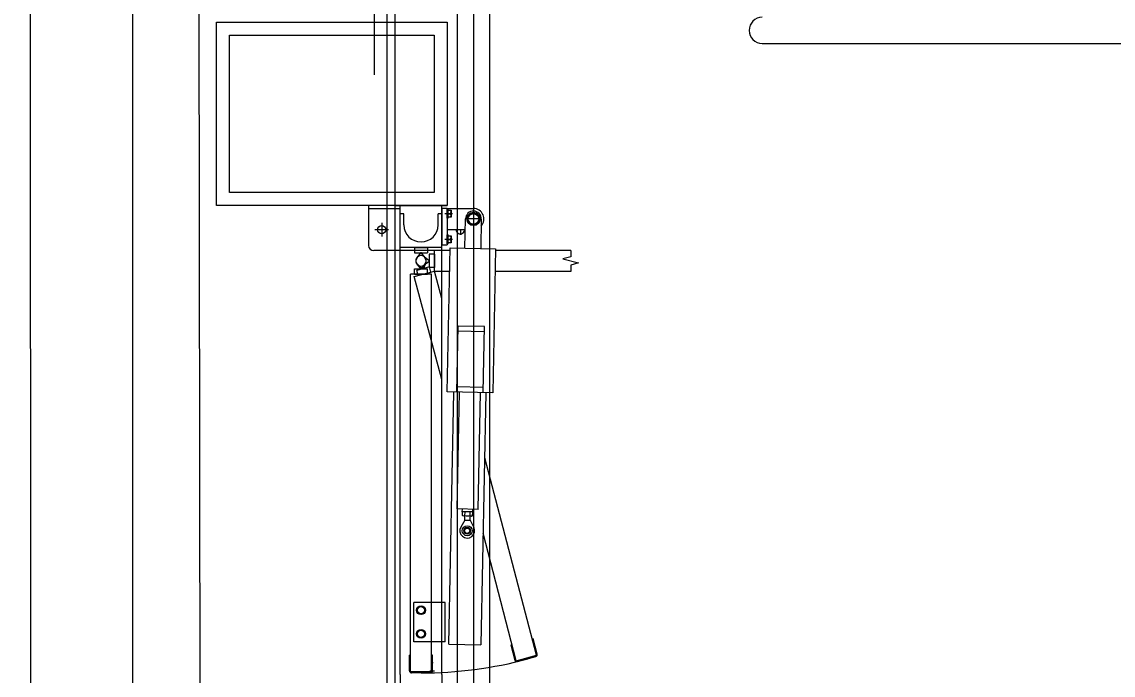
# Model space of a CAD drawing. Extents: x -264205 to -263659, y -1242401 to -1242060.
# Drawn here: x -263795.754 to -263793.673, y -1242208.664 to -1242207.417 of the extents above; entities that cross this region are included whole.
import ezdxf

# ---------------------------------------------------------------- set-up
doc = ezdxf.new("R2010")
doc.units = 0
for name, color, linetype in [('KFA_SO_10-1_PLACHTY', 7, 'Continuous'), ('KFA_SO_10-1_STRECHY', 7, 'Continuous'), ('KFA_SO_10-1_TRIBUNA_C_OBVOD', 7, 'Continuous'), ('OBRUBNIKY_KOMUNIKACIE_PROJEKT', 7, 'Continuous'), ('OSI_STAVBY_KFA', 7, 'Continuous'), ('SITUACIA_DSP_2D', 7, 'Continuous')]:
    doc.layers.add(name, color=color, linetype=linetype)

msp = doc.modelspace()

# ---------------------------------------------------------------- linework, layer by layer
at = {"layer": 'KFA_SO_10-1_PLACHTY'}
msp.add_line((-263794.856, -1242227.181), (-263794.865, -1242196.184), dxfattribs=at)
for points in [[(-263795.396, -1242226.823), (-263795.427, -1242195.892), (-263795.456, -1242167.905), (-263795.427, -1242160.909), (-263795.402, -1242132.887), (-263795.428, -1242101.98)], [(-263794.927, -1242226.983), (-263794.921, -1242199.7), (-263794.865, -1242196.184)]]:
    msp.add_lwpolyline(points, dxfattribs=at)
at = {"layer": 'KFA_SO_10-1_STRECHY'}
msp.add_line((-263795.734, -1242227.196), (-263795.754, -1242101.588), dxfattribs=at)
at = {"layer": 'KFA_SO_10-1_TRIBUNA_C_OBVOD'}
msp.add_lwpolyline([(-263795.284, -1242101.267), (-263795.051, -1242101.819), (-263795.059, -1242226.991), (-263795.286, -1242227.548)], dxfattribs=at)
at = {"layer": 'OBRUBNIKY_KOMUNIKACIE_PROJEKT'}
msp.add_line((-263794.8928, -1242101.3822), (-263794.8928, -1242227.3822), dxfattribs=at)
at = {"layer": 'OSI_STAVBY_KFA'}
msp.add_line((-263795.5428, -1242083.2372), (-263795.5428, -1242246.7072), dxfattribs=at)
at = {"layer": 'SITUACIA_DSP_2D'}
for p, q in [((-263794.8928, -1242101.3822), (-263794.8928, -1242227.3822)), ((-263795.0428, -1242101.7691), (-263795.0428, -1242226.9954)), ((-263795.0819, -1242207.3218), (-263795.0819, -1242207.5184)), ((-263795.3827, -1242207.7679), (-263795.3827, -1242207.4179)), ((-263795.3827, -1242207.4179), (-263794.9427, -1242207.4179)), ((-263794.9427, -1242207.4179), (-263794.9427, -1242207.7679)), ((-263795.3577, -1242207.7429), (-263795.3577, -1242207.4429)), ((-263795.3577, -1242207.4429), (-263794.9677, -1242207.4429)), ((-263794.9677, -1242207.4429), (-263794.9677, -1242207.7429)), ((-263794.3419, -1242207.4587), (-263792.0227, -1242207.4587)), ((-263794.9677, -1242207.7429), (-263795.3577, -1242207.7429)), ((-263794.9427, -1242207.7679), (-263795.3827, -1242207.7679)), ((-263795.0927, -1242207.7679), (-263795.0927, -1242207.8439)), ((-263795.0327, -1242207.7739), (-263795.0927, -1242207.7739)), ((-263795.0427, -1242207.7679), (-263794.9427, -1242207.7679)), ((-263795.0327, -1242208.6624), (-263795.0327, -1242207.7679)), ((-263794.9527, -1242208.6624), (-263794.9527, -1242207.7679)), ((-263794.9527, -1242207.7729), (-263794.9427, -1242207.7729)), ((-263794.9527, -1242207.7729), (-263794.9527, -1242207.8429)), ((-263794.9427, -1242207.7729), (-263794.9427, -1242207.8429)), ((-263794.9427, -1242207.7734), (-263794.8927, -1242207.7734)), ((-263794.9427, -1242207.7918), (-263794.9427, -1242207.775)), ((-263794.941, -1242207.775), (-263794.9427, -1242207.775)), ((-263794.941, -1242207.7918), (-263794.941, -1242207.775)), ((-263794.941, -1242207.7902), (-263794.941, -1242207.7766)), ((-263794.941, -1242207.7766), (-263794.9355, -1242207.7766)), ((-263794.9355, -1242207.7766), (-263794.9355, -1242207.7902)), ((-263794.8927, -1242207.7778), (-263794.8927, -1242207.809)), ((-263795.0252, -1242207.7839), (-263795.0327, -1242207.7839)), ((-263795.0252, -1242207.8049), (-263795.0252, -1242207.7839)), ((-263794.9602, -1242207.8049), (-263794.9602, -1242207.7839)), ((-263794.9527, -1242207.7839), (-263794.9602, -1242207.7839)), ((-263794.9329, -1242207.7834), (-263794.9472, -1242207.7834)), ((-263794.941, -1242207.7918), (-263794.9427, -1242207.7918)), ((-263794.941, -1242207.7834), (-263794.9364, -1242207.7834)), ((-263794.9355, -1242207.7902), (-263794.941, -1242207.7902)), ((-263794.9089, -1242207.8491), (-263794.9077, -1242207.7931)), ((-263794.8771, -1242207.7934), (-263794.9083, -1242207.7934)), ((-263794.8986, -1242207.7832), (-263794.9045, -1242207.7934)), ((-263794.9045, -1242207.7934), (-263794.8986, -1242207.8036)), ((-263794.8869, -1242207.7832), (-263794.8986, -1242207.7832)), ((-263794.881, -1242207.7934), (-263794.8869, -1242207.7832)), ((-263794.8869, -1242207.8036), (-263794.881, -1242207.7934)), ((-263794.8777, -1242207.7937), (-263794.8789, -1242207.8497)), ((-263795.0547, -1242207.8139), (-263795.0807, -1242207.8139)), ((-263795.0677, -1242207.8009), (-263795.0677, -1242207.8269)), ((-263794.9427, -1242207.8134), (-263794.9081, -1242207.8134)), ((-263794.9082, -1242207.8139), (-263794.9273, -1242207.8139)), ((-263794.9177, -1242207.8134), (-263794.9177, -1242207.8235)), ((-263794.8986, -1242207.8036), (-263794.8869, -1242207.8036)), ((-263794.9329, -1242207.8324), (-263794.9472, -1242207.8324)), ((-263794.9427, -1242207.8408), (-263794.9427, -1242207.824)), ((-263794.941, -1242207.824), (-263794.9427, -1242207.824)), ((-263794.941, -1242207.8408), (-263794.9427, -1242207.8408)), ((-263794.941, -1242207.8408), (-263794.941, -1242207.824)), ((-263794.941, -1242207.8392), (-263794.941, -1242207.8256)), ((-263794.941, -1242207.8256), (-263794.9355, -1242207.8256)), ((-263794.941, -1242207.8324), (-263794.9364, -1242207.8324)), ((-263794.9355, -1242207.8392), (-263794.941, -1242207.8392)), ((-263794.9355, -1242207.8256), (-263794.9355, -1242207.8392)), ((-263795.0327, -1242207.8539), (-263795.0827, -1242207.8539)), ((-263794.9527, -1242207.8479), (-263795.0327, -1242207.8479)), ((-263794.9527, -1242207.8539), (-263795.0327, -1242207.8539)), ((-263795.0052, -1242207.8479), (-263794.9802, -1242207.8479)), ((-263795.0052, -1242207.8479), (-263795.0052, -1242207.8579)), ((-263795.0052, -1242207.8579), (-263794.9802, -1242207.8579)), ((-263794.9937, -1242207.8579), (-263795.0008, -1242207.8675)), ((-263794.9917, -1242207.8579), (-263794.9937, -1242207.8579)), ((-263794.9847, -1242207.8675), (-263794.9917, -1242207.8579)), ((-263794.9802, -1242207.8479), (-263794.9802, -1242207.8579)), ((-263794.9772, -1242207.8609), (-263794.9772, -1242207.8859)), ((-263794.9672, -1242207.8609), (-263794.9772, -1242207.8609)), ((-263794.9672, -1242207.8934), (-263794.9672, -1242207.8534)), ((-263794.9374, -1242207.8534), (-263794.9672, -1242207.8534)), ((-263794.9672, -1242207.8609), (-263794.9672, -1242207.8859)), ((-263794.9527, -1242207.8429), (-263794.9427, -1242207.8429)), ((-263794.9375, -1242207.8539), (-263794.9527, -1242207.8539)), ((-263794.9428, -1242208.1235), (-263794.9373, -1242207.8485)), ((-263794.9373, -1242207.8485), (-263794.8504, -1242207.8503)), ((-263794.8504, -1242207.8503), (-263794.8558, -1242208.1252)), ((-263794.7071, -1242207.8534), (-263794.8504, -1242207.8534)), ((-263794.7071, -1242207.8534), (-263794.7071, -1242207.8654)), ((-263795.0008, -1242207.8793), (-263794.9937, -1242207.8889)), ((-263794.9897, -1242207.8886), (-263794.999, -1242207.8812)), ((-263794.9917, -1242207.8889), (-263794.9847, -1242207.8793)), ((-263794.9834, -1242207.877), (-263794.9878, -1242207.8881)), ((-263794.9868, -1242207.8653), (-263794.9772, -1242207.8724)), ((-263794.9772, -1242207.8744), (-263794.9868, -1242207.8814)), ((-263794.9772, -1242207.8724), (-263794.9772, -1242207.8744)), ((-263794.7071, -1242207.8654), (-263794.7221, -1242207.8694)), ((-263794.7221, -1242207.8694), (-263794.6921, -1242207.8774)), ((-263794.6921, -1242207.8774), (-263794.7071, -1242207.8814)), ((-263794.7071, -1242207.8814), (-263794.7071, -1242207.8934)), ((-263795.0127, -1242208.6574), (-263795.0127, -1242207.8989)), ((-263794.9727, -1242207.8989), (-263795.0127, -1242207.8989)), ((-263795.0055, -1242207.9032), (-263794.9668, -1242207.8929)), ((-263794.9527, -1242208.1), (-263795.0055, -1242207.9032)), ((-263795.0052, -1242207.8989), (-263795.0052, -1242207.8889)), ((-263795.0052, -1242207.8889), (-263794.9802, -1242207.8889)), ((-263795.0052, -1242207.8989), (-263794.9802, -1242207.8989)), ((-263794.9767, -1242207.8851), (-263795.0008, -1242207.8916)), ((-263794.9982, -1242207.9013), (-263795.0008, -1242207.8916)), ((-263794.9937, -1242207.8889), (-263794.9917, -1242207.8889)), ((-263794.9878, -1242207.8881), (-263794.9897, -1242207.8886)), ((-263794.9802, -1242207.8989), (-263794.9802, -1242207.8889)), ((-263794.9672, -1242207.8859), (-263794.9772, -1242207.8859)), ((-263794.9741, -1242207.8948), (-263794.9767, -1242207.8851)), ((-263794.9727, -1242208.6574), (-263794.9727, -1242207.8989)), ((-263794.9382, -1242207.8934), (-263794.9672, -1242207.8934)), ((-263794.9527, -1242207.9454), (-263794.9668, -1242207.8929)), ((-263794.7071, -1242207.8934), (-263794.8512, -1242207.8934)), ((-263794.9243, -1242208.1238), (-263794.9218, -1242207.9978)), ((-263794.8718, -1242207.9988), (-263794.9218, -1242207.9978)), ((-263794.8743, -1242208.1248), (-263794.8718, -1242207.9988)), ((-263794.872, -1242208.0088), (-263794.922, -1242208.0078)), ((-263794.8558, -1242208.1252), (-263794.9428, -1242208.1235)), ((-263794.9394, -1242208.6046), (-263794.9298, -1242208.1237)), ((-263794.8741, -1242208.1148), (-263794.9241, -1242208.1138)), ((-263794.9238, -1242208.3467), (-263794.9193, -1242208.1239)), ((-263794.8838, -1242208.3475), (-263794.8793, -1242208.1247)), ((-263794.8688, -1242208.1249), (-263794.8784, -1242208.6059)), ((-263794.7725, -1242208.6259), (-263794.8713, -1242208.2493)), ((-263794.8838, -1242208.3475), (-263794.9238, -1242208.3467)), ((-263794.9139, -1242208.3519), (-263794.9138, -1242208.3469)), ((-263794.8939, -1242208.3523), (-263794.9139, -1242208.3519)), ((-263794.9138, -1242208.3592), (-263794.9137, -1242208.3527)), ((-263794.9125, -1242208.36), (-263794.9138, -1242208.3592)), ((-263794.9124, -1242208.352), (-263794.9137, -1242208.3527)), ((-263794.8955, -1242208.3603), (-263794.9125, -1242208.36)), ((-263794.8954, -1242208.3523), (-263794.9124, -1242208.352)), ((-263794.9092, -1242208.3682), (-263794.909, -1242208.36)), ((-263794.9089, -1242208.3593), (-263794.9088, -1242208.3528)), ((-263794.8992, -1242208.3684), (-263794.899, -1242208.3602)), ((-263794.8991, -1242208.3595), (-263794.899, -1242208.353)), ((-263794.8955, -1242208.3603), (-263794.8942, -1242208.3596)), ((-263794.8954, -1242208.3523), (-263794.8941, -1242208.3531)), ((-263794.8942, -1242208.3596), (-263794.8941, -1242208.3531)), ((-263794.8939, -1242208.3523), (-263794.8938, -1242208.3473)), ((-263794.9092, -1242208.3682), (-263794.9167, -1242208.3813)), ((-263794.9092, -1242208.3682), (-263794.8992, -1242208.3684)), ((-263794.8992, -1242208.3684), (-263794.8922, -1242208.3818)), ((-263794.8111, -1242208.6363), (-263794.8742, -1242208.3932)), ((-263795.0067, -1242208.5999), (-263795.0067, -1242208.5249)), ((-263794.9527, -1242208.5249), (-263795.0067, -1242208.5249)), ((-263794.9467, -1242208.5249), (-263794.9527, -1242208.5249)), ((-263794.9467, -1242208.5999), (-263794.9467, -1242208.5249)), ((-263794.9995, -1242208.536), (-263794.9927, -1242208.532)), ((-263794.9995, -1242208.5438), (-263794.9995, -1242208.536)), ((-263794.9927, -1242208.5478), (-263794.9995, -1242208.5438)), ((-263794.9927, -1242208.532), (-263794.9859, -1242208.536)), ((-263794.9859, -1242208.5438), (-263794.9927, -1242208.5478)), ((-263794.9859, -1242208.536), (-263794.9859, -1242208.5438)), ((-263794.9995, -1242208.581), (-263794.9927, -1242208.577)), ((-263794.9995, -1242208.5888), (-263794.9995, -1242208.581)), ((-263794.9927, -1242208.5928), (-263794.9995, -1242208.5888)), ((-263794.9927, -1242208.577), (-263794.9859, -1242208.581)), ((-263794.9859, -1242208.5888), (-263794.9927, -1242208.5928)), ((-263794.9859, -1242208.581), (-263794.9859, -1242208.5888)), ((-263794.9527, -1242208.5999), (-263795.0067, -1242208.5999)), ((-263794.9467, -1242208.5999), (-263794.9527, -1242208.5999)), ((-263794.9394, -1242208.6046), (-263794.8784, -1242208.6059)), ((-263794.8194, -1242208.6054), (-263794.8213, -1242208.6059)), ((-263794.8213, -1242208.6059), (-263794.8136, -1242208.6349)), ((-263794.7788, -1242208.5945), (-263794.7807, -1242208.595)), ((-263794.771, -1242208.6235), (-263794.7788, -1242208.5945)), ((-263795.0147, -1242208.6554), (-263795.0147, -1242208.6254)), ((-263795.0127, -1242208.6254), (-263795.0147, -1242208.6254)), ((-263794.9707, -1242208.6254), (-263794.9727, -1242208.6254)), ((-263794.9707, -1242208.6554), (-263794.9707, -1242208.6254)), ((-263794.8111, -1242208.6363), (-263794.7725, -1242208.6259)), ((-263794.8087, -1242208.6377), (-263794.7739, -1242208.6284)), ((-263794.9698, -1242208.6403), (-263794.9727, -1242208.6403)), ((-263795.0327, -1242208.6624), (-263795.0327, -1242209.5569)), ((-263794.9727, -1242208.6574), (-263795.0127, -1242208.6574)), ((-263794.9747, -1242208.6594), (-263795.0107, -1242208.6594)), ((-263794.9757, -1242208.6556), (-263794.9667, -1242208.6556)), ((-263794.9527, -1242208.6624), (-263794.9527, -1242209.5569))]:
    msp.add_line(p, q, dxfattribs=at)
for centre, radius in [((-263794.8927, -1242207.7934), 0.0126), ((-263794.8927, -1242207.7934), 0.0102), ((-263795.0677, -1242207.8139), 0.008), ((-263794.9046, -1242208.3883), 0.00952), ((-263794.9046, -1242208.3883), 0.00645), ((-263794.9046, -1242208.3883), 0.005), ((-263794.9927, -1242208.5399), 0.0084), ((-263794.9927, -1242208.5399), 0.0068), ((-263794.9927, -1242208.5849), 0.0084), ((-263794.9927, -1242208.5849), 0.0068)]:
    msp.add_circle(centre, radius, dxfattribs=at)
for centre, radius, start, end in [((-263794.3419, -1242207.4337), 0.025, 90, 270), ((-263794.9423, -1242207.78), 0.0068, 330, 30), ((-263794.8927, -1242207.7934), 0.015, 358.86, 178.86), ((-263794.8927, -1242207.7934), 0.02, 317.4504, 90), ((-263794.9423, -1242207.7868), 0.0068, 330, 30), ((-263794.9927, -1242207.8049), 0.0325, 180, 0), ((-263794.9177, -1242207.8139), 0.008, 176.4167, 3.5833), ((-263794.9423, -1242207.829), 0.0068, 330, 30), ((-263794.9423, -1242207.8358), 0.0068, 330, 30), ((-263795.0827, -1242207.8439), 0.01, 180, 270), ((-263794.9927, -1242207.8734), 0.01, 323.6139, 216.3861), ((-263794.9927, -1242207.8734), 0.01, 53.6139, 306.3861), ((-263794.9927, -1242207.8734), 0.01, 338.6139, 231.3861), ((-263794.9927, -1242207.8734), 0.01, 143.6139, 36.3861), ((-263794.9113, -1242208.3557), 0.00432, 234.2666, 303.4534), ((-263794.9113, -1242208.3563), 0.00432, 54.2666, 123.4534), ((-263794.9037, -1242208.344), 0.0161, 251.1601, 286.5599), ((-263794.9042, -1242208.3683), 0.0161, 71.1601, 106.5599), ((-263794.8991, -1242208.3595), 0.0001, 109.6732, 178.86), ((-263794.899, -1242208.353), 0.0001, 178.86, 248.0468), ((-263794.8966, -1242208.3559), 0.00432, 234.2666, 303.4534), ((-263794.8966, -1242208.3566), 0.00432, 54.2666, 123.4534), ((-263794.9046, -1242208.3883), 0.014, 150.1229, 27.5971), ((-263794.7749, -1242208.6245), 0.004, 285, 15), ((-263794.9927, -1242207.8734), 0.7862, 270, 285), ((-263794.8097, -1242208.6338), 0.004, 195, 285), ((-263795.0107, -1242208.6554), 0.004, 180, 270), ((-263794.9747, -1242208.6554), 0.004, 270, 0)]:
    msp.add_arc(centre, radius, start, end, dxfattribs=at)

doc.saveas('drawing.dxf')
